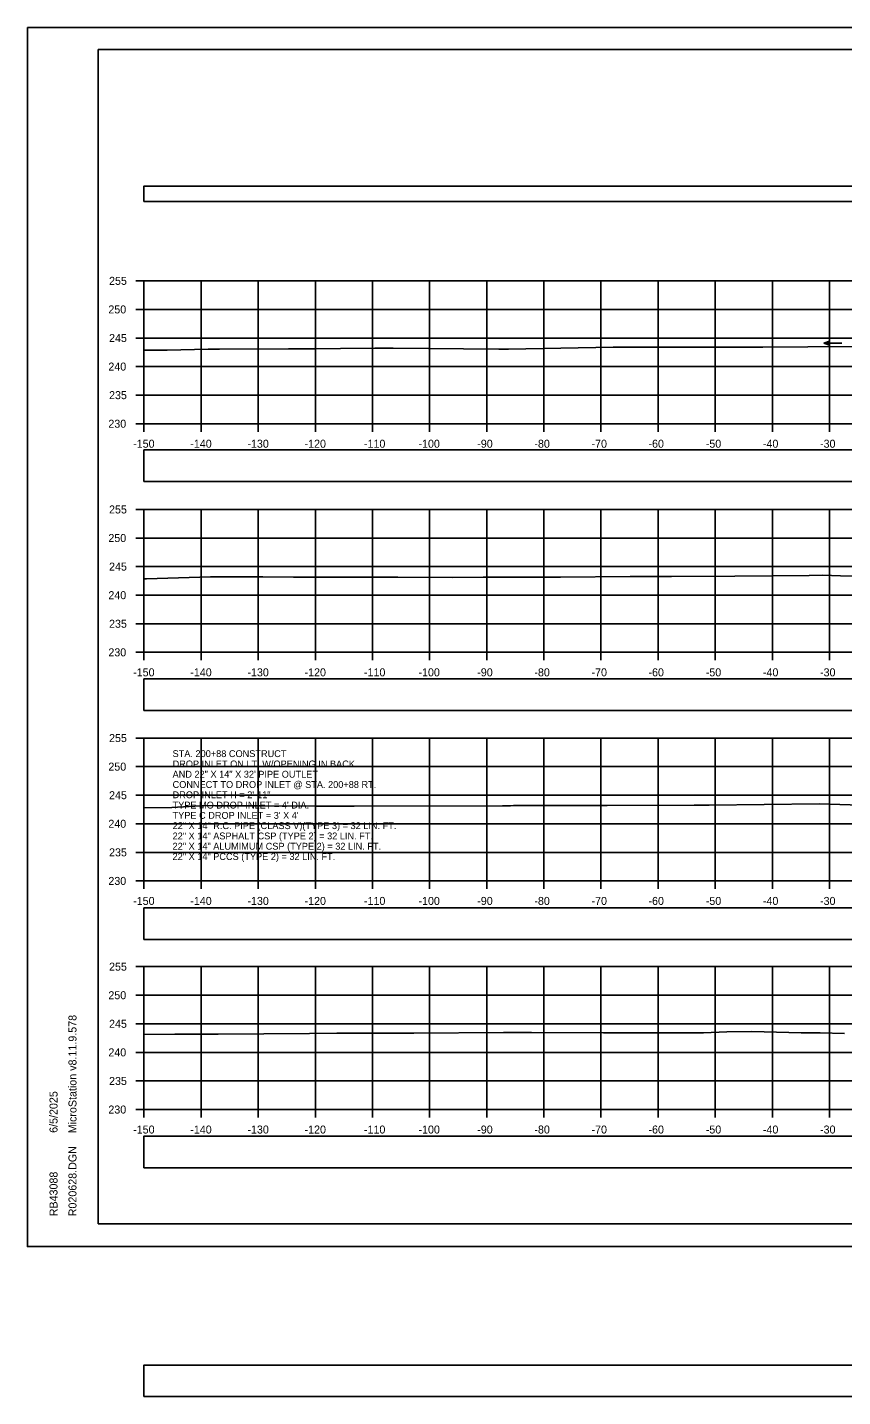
# Model space of a CAD drawing. Extents: x 1369627 to 1374022, y 380035 to 398173.
# Drawn here: x 1371928.1 to 1372070.8, y 380225.9 to 380465.5 of the extents above; entities that cross this region are included whole.
import ezdxf

# ---------------------------------------------------------------- set-up
doc = ezdxf.new("R2010")
doc.units = 0
for name, color, linetype in [('Default', 7, 'Continuous'), ('R_Axis', 7, 'Continuous'), ('R_Axis Annot', 7, 'Continuous'), ('R_Border', 7, 'Continuous'), ('R_Exist Surface', 7, 'Continuous'), ('R_Grid', 7, 'Continuous'), ('R_No Plot', 7, 'Continuous'), ('R_Water Annot', 7, 'Continuous')]:
    doc.layers.add(name, color=color, linetype=linetype)

msp = doc.modelspace()

# ---------------------------------------------------------------- linework, layer by layer
at = {"layer": 'Default'}
for points in [[(1371948.53, 380434.98), (1372248.53, 380434.98), (1372248.53, 380437.69), (1371948.53, 380437.69)], [(1371948.53, 380386.01), (1372248.53, 380386.01), (1372248.53, 380391.53), (1371948.53, 380391.53)], [(1371948.53, 380345.93), (1372248.53, 380345.93), (1372248.53, 380351.45), (1371948.53, 380351.45)], [(1371948.53, 380305.87), (1372248.53, 380305.87), (1372248.53, 380311.39), (1371948.53, 380311.39)], [(1371948.53, 380265.92), (1372248.53, 380265.92), (1372248.53, 380271.44), (1371948.53, 380271.44)], [(1371948.53, 380225.87), (1372248.53, 380225.87), (1372248.53, 380231.39), (1371948.53, 380231.39)]]:
    msp.add_lwpolyline(points, close=True, dxfattribs=at)
at = {"layer": 'R_Axis'}
for p, q in [((1371947.13, 380421.1), (1371948.53, 380421.1)), ((1371948.53, 380396.1), (1371948.53, 380421.1)), ((1371947.13, 380416.1), (1371948.53, 380416.1)), ((1371947.13, 380411.1), (1371948.53, 380411.1)), ((1371947.13, 380406.1), (1371948.53, 380406.1)), ((1371947.13, 380401.1), (1371948.53, 380401.1)), ((1371947.13, 380396.1), (1371948.53, 380396.1)), ((1371948.53, 380396.1), (1372248.53, 380396.1)), ((1371948.53, 380394.7), (1371948.53, 380396.1)), ((1371958.53, 380394.7), (1371958.53, 380396.1)), ((1371968.53, 380394.7), (1371968.53, 380396.1)), ((1371978.53, 380394.7), (1371978.53, 380396.1)), ((1371988.53, 380394.7), (1371988.53, 380396.1)), ((1371998.53, 380394.7), (1371998.53, 380396.1)), ((1372008.53, 380394.7), (1372008.53, 380396.1)), ((1372018.53, 380394.7), (1372018.53, 380396.1)), ((1372028.53, 380394.7), (1372028.53, 380396.1)), ((1372038.53, 380394.7), (1372038.53, 380396.1)), ((1372048.53, 380394.7), (1372048.53, 380396.1)), ((1372058.53, 380394.7), (1372058.53, 380396.1)), ((1372068.53, 380394.7), (1372068.53, 380396.1)), ((1371947.13, 380381.1), (1371948.53, 380381.1)), ((1371948.53, 380356.1), (1371948.53, 380381.1)), ((1371947.13, 380376.1), (1371948.53, 380376.1)), ((1371947.13, 380371.1), (1371948.53, 380371.1)), ((1371947.13, 380366.1), (1371948.53, 380366.1)), ((1371947.13, 380361.1), (1371948.53, 380361.1)), ((1371947.13, 380356.1), (1371948.53, 380356.1)), ((1371948.53, 380356.1), (1372248.53, 380356.1)), ((1371948.53, 380354.7), (1371948.53, 380356.1)), ((1371958.53, 380354.7), (1371958.53, 380356.1)), ((1371968.53, 380354.7), (1371968.53, 380356.1)), ((1371978.53, 380354.7), (1371978.53, 380356.1)), ((1371988.53, 380354.7), (1371988.53, 380356.1)), ((1371998.53, 380354.7), (1371998.53, 380356.1)), ((1372008.53, 380354.7), (1372008.53, 380356.1)), ((1372018.53, 380354.7), (1372018.53, 380356.1)), ((1372028.53, 380354.7), (1372028.53, 380356.1)), ((1372038.53, 380354.7), (1372038.53, 380356.1)), ((1372048.53, 380354.7), (1372048.53, 380356.1)), ((1372058.53, 380354.7), (1372058.53, 380356.1)), ((1372068.53, 380354.7), (1372068.53, 380356.1)), ((1371947.13, 380341.1), (1371948.53, 380341.1)), ((1371948.53, 380316.1), (1371948.53, 380341.1)), ((1371947.13, 380336.1), (1371948.53, 380336.1)), ((1371947.13, 380331.1), (1371948.53, 380331.1)), ((1371947.13, 380326.1), (1371948.53, 380326.1)), ((1371947.13, 380321.1), (1371948.53, 380321.1)), ((1371947.13, 380316.1), (1371948.53, 380316.1)), ((1371948.53, 380316.1), (1372248.53, 380316.1)), ((1371948.53, 380314.7), (1371948.53, 380316.1)), ((1371958.53, 380314.7), (1371958.53, 380316.1)), ((1371968.53, 380314.7), (1371968.53, 380316.1)), ((1371978.53, 380314.7), (1371978.53, 380316.1)), ((1371988.53, 380314.7), (1371988.53, 380316.1)), ((1371998.53, 380314.7), (1371998.53, 380316.1)), ((1372008.53, 380314.7), (1372008.53, 380316.1)), ((1372018.53, 380314.7), (1372018.53, 380316.1)), ((1372028.53, 380314.7), (1372028.53, 380316.1)), ((1372038.53, 380314.7), (1372038.53, 380316.1)), ((1372048.53, 380314.7), (1372048.53, 380316.1)), ((1372058.53, 380314.7), (1372058.53, 380316.1)), ((1372068.53, 380314.7), (1372068.53, 380316.1)), ((1371947.13, 380301.1), (1371948.53, 380301.1)), ((1371948.53, 380276.1), (1371948.53, 380301.1)), ((1371947.13, 380296.1), (1371948.53, 380296.1)), ((1371947.13, 380291.1), (1371948.53, 380291.1)), ((1371947.13, 380286.1), (1371948.53, 380286.1)), ((1371947.13, 380281.1), (1371948.53, 380281.1)), ((1371947.13, 380276.1), (1371948.53, 380276.1)), ((1371948.53, 380276.1), (1372248.53, 380276.1)), ((1371948.53, 380274.7), (1371948.53, 380276.1)), ((1371958.53, 380274.7), (1371958.53, 380276.1)), ((1371968.53, 380274.7), (1371968.53, 380276.1)), ((1371978.53, 380274.7), (1371978.53, 380276.1)), ((1371988.53, 380274.7), (1371988.53, 380276.1)), ((1371998.53, 380274.7), (1371998.53, 380276.1)), ((1372008.53, 380274.7), (1372008.53, 380276.1)), ((1372018.53, 380274.7), (1372018.53, 380276.1)), ((1372028.53, 380274.7), (1372028.53, 380276.1)), ((1372038.53, 380274.7), (1372038.53, 380276.1)), ((1372048.53, 380274.7), (1372048.53, 380276.1)), ((1372058.53, 380274.7), (1372058.53, 380276.1)), ((1372068.53, 380274.7), (1372068.53, 380276.1))]:
    msp.add_line(p, q, dxfattribs=at)
at = {"layer": 'R_Border'}
for p, q in [((1371940.53, 380461.56), (1372256.71, 380461.56)), ((1371940.53, 380256.1), (1371940.53, 380461.56)), ((1371940.53, 380256.1), (1371940.53, 380256.1)), ((1372256.71, 380256.1), (1371940.53, 380256.1))]:
    msp.add_line(p, q, dxfattribs=at)
at = {"layer": 'R_Exist Surface'}
for points in [[(1371948.53, 380408.96), (1371949.94, 380408.97), (1371952.6, 380408.98), (1371959.77, 380409.12), (1371961.74, 380409.13), (1371973.83, 380409.22), (1371978.38, 380409.21), (1371982.96, 380409.26), (1371988.96, 380409.31), (1371992.15, 380409.33), (1372010.62, 380409.14), (1372012.34, 380409.15), (1372030.68, 380409.47), (1372033.72, 380409.52), (1372033.95, 380409.52), (1372053.97, 380409.49), (1372055.36, 380409.5), (1372056.85, 380409.49), (1372072.64, 380409.64)], [(1371948.53, 380368.96), (1371948.98, 380368.96), (1371960.19, 380369.31), (1371963.4, 380369.32), (1371969.33, 380369.29), (1371974.72, 380369.26), (1371984.95, 380369.28), (1371992.15, 380369.27), (1371992.98, 380369.25), (1372002.46, 380369.22), (1372007.91, 380369.26), (1372008.17, 380369.27), (1372014.91, 380369.27), (1372021.45, 380369.28), (1372033.63, 380369.34), (1372040.86, 380369.35), (1372051.95, 380369.4), (1372064.99, 380369.56), (1372067.31, 380369.59), (1372070.47, 380369.51), (1372079.83, 380369.26)], [(1371948.53, 380328.91), (1371953.41, 380328.92), (1371959.48, 380329.27), (1371961.04, 380329.26), (1371969.31, 380329.23), (1371978.73, 380329.19), (1371985.31, 380329.2), (1372011.29, 380329.23), (1372012.69, 380329.24), (1372013.2, 380329.27), (1372028.42, 380329.3), (1372029.61, 380329.31), (1372044.84, 380329.34), (1372047.44, 380329.36), (1372066.72, 380329.57), (1372077.59, 380329.26)], [(1371948.53, 380289.22), (1371953.96, 380289.26), (1371961.54, 380289.3), (1371977.49, 380289.4), (1371982.27, 380289.44), (1371990.96, 380289.44), (1371995.75, 380289.47), (1372011.45, 380289.57), (1372016.36, 380289.56), (1372028.95, 380289.54), (1372041.29, 380289.51), (1372046.5, 380289.51), (1372050.56, 380289.68), (1372054.91, 380289.73), (1372063.57, 380289.52), (1372066.88, 380289.5), (1372071.13, 380289.42)]]:
    msp.add_lwpolyline(points, dxfattribs=at)
at = {"layer": 'R_Grid'}
for p, q in [((1371948.53, 380421.1), (1372248.53, 380421.1)), ((1371948.53, 380396.1), (1371948.53, 380421.1)), ((1371958.53, 380396.1), (1371958.53, 380421.1)), ((1371968.53, 380396.1), (1371968.53, 380421.1)), ((1371978.53, 380396.1), (1371978.53, 380421.1)), ((1371988.53, 380396.1), (1371988.53, 380421.1)), ((1371998.53, 380396.1), (1371998.53, 380421.1)), ((1372008.53, 380396.1), (1372008.53, 380421.1)), ((1372018.53, 380396.1), (1372018.53, 380421.1)), ((1372028.53, 380396.1), (1372028.53, 380421.1)), ((1372038.53, 380396.1), (1372038.53, 380421.1)), ((1372048.53, 380396.1), (1372048.53, 380421.1)), ((1372058.53, 380396.1), (1372058.53, 380421.1)), ((1372068.53, 380396.1), (1372068.53, 380421.1)), ((1371948.53, 380416.1), (1372248.53, 380416.1)), ((1371948.53, 380411.1), (1372248.53, 380411.1)), ((1371948.53, 380406.1), (1372248.53, 380406.1)), ((1371948.53, 380401.1), (1372248.53, 380401.1)), ((1371948.53, 380396.1), (1372248.53, 380396.1)), ((1371948.53, 380381.1), (1372248.53, 380381.1)), ((1371948.53, 380356.1), (1371948.53, 380381.1)), ((1371958.53, 380356.1), (1371958.53, 380381.1)), ((1371968.53, 380356.1), (1371968.53, 380381.1)), ((1371978.53, 380356.1), (1371978.53, 380381.1)), ((1371988.53, 380356.1), (1371988.53, 380381.1)), ((1371998.53, 380356.1), (1371998.53, 380381.1)), ((1372008.53, 380356.1), (1372008.53, 380381.1)), ((1372018.53, 380356.1), (1372018.53, 380381.1)), ((1372028.53, 380356.1), (1372028.53, 380381.1)), ((1372038.53, 380356.1), (1372038.53, 380381.1)), ((1372048.53, 380356.1), (1372048.53, 380381.1)), ((1372058.53, 380356.1), (1372058.53, 380381.1)), ((1372068.53, 380356.1), (1372068.53, 380381.1)), ((1371948.53, 380376.1), (1372248.53, 380376.1)), ((1371948.53, 380371.1), (1372248.53, 380371.1)), ((1371948.53, 380366.1), (1372248.53, 380366.1)), ((1371948.53, 380361.1), (1372248.53, 380361.1)), ((1371948.53, 380356.1), (1372248.53, 380356.1)), ((1371948.53, 380341.1), (1372248.53, 380341.1)), ((1371948.53, 380316.1), (1371948.53, 380341.1)), ((1371958.53, 380316.1), (1371958.53, 380341.1)), ((1371968.53, 380316.1), (1371968.53, 380341.1)), ((1371978.53, 380316.1), (1371978.53, 380341.1)), ((1371988.53, 380316.1), (1371988.53, 380341.1)), ((1371998.53, 380316.1), (1371998.53, 380341.1)), ((1372008.53, 380316.1), (1372008.53, 380341.1)), ((1372018.53, 380316.1), (1372018.53, 380341.1)), ((1372028.53, 380316.1), (1372028.53, 380341.1)), ((1372038.53, 380316.1), (1372038.53, 380341.1)), ((1372048.53, 380316.1), (1372048.53, 380341.1)), ((1372058.53, 380316.1), (1372058.53, 380341.1)), ((1372068.53, 380316.1), (1372068.53, 380341.1)), ((1371948.53, 380336.1), (1372248.53, 380336.1)), ((1371948.53, 380331.1), (1372248.53, 380331.1)), ((1371948.53, 380326.1), (1372248.53, 380326.1)), ((1371948.53, 380321.1), (1372248.53, 380321.1)), ((1371948.53, 380316.1), (1372248.53, 380316.1)), ((1371948.53, 380301.1), (1372248.53, 380301.1)), ((1371948.53, 380276.1), (1371948.53, 380301.1)), ((1371958.53, 380276.1), (1371958.53, 380301.1)), ((1371968.53, 380276.1), (1371968.53, 380301.1)), ((1371978.53, 380276.1), (1371978.53, 380301.1)), ((1371988.53, 380276.1), (1371988.53, 380301.1)), ((1371998.53, 380276.1), (1371998.53, 380301.1)), ((1372008.53, 380276.1), (1372008.53, 380301.1)), ((1372018.53, 380276.1), (1372018.53, 380301.1)), ((1372028.53, 380276.1), (1372028.53, 380301.1)), ((1372038.53, 380276.1), (1372038.53, 380301.1)), ((1372048.53, 380276.1), (1372048.53, 380301.1)), ((1372058.53, 380276.1), (1372058.53, 380301.1)), ((1372068.53, 380276.1), (1372068.53, 380301.1)), ((1371948.53, 380296.1), (1372248.53, 380296.1)), ((1371948.53, 380291.1), (1372248.53, 380291.1)), ((1371948.53, 380286.1), (1372248.53, 380286.1)), ((1371948.53, 380281.1), (1372248.53, 380281.1)), ((1371948.53, 380276.1), (1372248.53, 380276.1))]:
    msp.add_line(p, q, dxfattribs=at)
at = {"layer": 'R_No Plot'}
for p, q in [((1371928.13, 380465.45), (1372261.46, 380465.45)), ((1371928.13, 380252.12), (1372261.46, 380252.12))]:
    msp.add_line(p, q, dxfattribs=at)
for points in [[(1371928.12, 380465.45), (1372261.46, 380465.45), (1372261.46, 380252.11), (1371928.12, 380252.11)], [(1372174.45, 380461.56), (1372194.07, 380461.56), (1372194.07, 380451.68), (1372210.18, 380451.68), (1372233.38, 380451.68), (1372233.38, 380419.01), (1372256.59, 380419.01), (1372256.71, 380256.1), (1371940.53, 380256.1), (1371940.53, 380461.56)]]:
    msp.add_lwpolyline(points, close=True, dxfattribs=at)
at = {"layer": 'R_Water Annot'}
for p, q in [((1372067.56, 380410.17), (1372068.52, 380410.52)), ((1372070.7, 380410.17), (1372067.56, 380410.17)), ((1372067.56, 380410.17), (1372068.52, 380409.82))]:
    msp.add_line(p, q, dxfattribs=at)

# ---------------------------------------------------------------- texts
at = {"layer": 'R_Axis Annot'}
for s, p in [('255', (1371942.42, 380420.4)), ('250', (1371942.3, 380415.4)), ('245', (1371942.42, 380410.4)), ('240', (1371942.3, 380405.4)), ('235', (1371942.42, 380400.4)), ('230', (1371942.3, 380395.4)), ('-150', (1371946.64, 380391.9)), ('-140', (1371956.64, 380391.9)), ('-130', (1371966.64, 380391.9)), ('-120', (1371976.64, 380391.9)), ('-110', (1371987.04, 380391.9)), ('-100', (1371996.58, 380391.9)), ('-90', (1372006.87, 380391.9)), ('-80', (1372016.87, 380391.9)), ('-70', (1372026.87, 380391.9)), ('-60', (1372036.84, 380391.9)), ('-50', (1372046.87, 380391.9)), ('-40', (1372056.87, 380391.9)), ('-30', (1372066.87, 380391.9)), ('255', (1371942.42, 380380.4)), ('250', (1371942.3, 380375.4)), ('245', (1371942.42, 380370.4)), ('240', (1371942.3, 380365.4)), ('235', (1371942.42, 380360.4)), ('230', (1371942.3, 380355.4)), ('-150', (1371946.64, 380351.9)), ('-140', (1371956.64, 380351.9)), ('-130', (1371966.64, 380351.9)), ('-120', (1371976.64, 380351.9)), ('-110', (1371987.04, 380351.9)), ('-100', (1371996.58, 380351.9)), ('-90', (1372006.87, 380351.9)), ('-80', (1372016.87, 380351.9)), ('-70', (1372026.87, 380351.9)), ('-60', (1372036.84, 380351.9)), ('-50', (1372046.87, 380351.9)), ('-40', (1372056.87, 380351.9)), ('-30', (1372066.87, 380351.9)), ('255', (1371942.42, 380340.4)), ('250', (1371942.3, 380335.4)), ('245', (1371942.42, 380330.4)), ('240', (1371942.3, 380325.4)), ('235', (1371942.42, 380320.4)), ('230', (1371942.3, 380315.4)), ('-150', (1371946.64, 380311.9)), ('-140', (1371956.64, 380311.9)), ('-130', (1371966.64, 380311.9)), ('-120', (1371976.64, 380311.9)), ('-110', (1371987.04, 380311.9)), ('-100', (1371996.58, 380311.9)), ('-90', (1372006.87, 380311.9)), ('-80', (1372016.87, 380311.9)), ('-70', (1372026.87, 380311.9)), ('-60', (1372036.84, 380311.9)), ('-50', (1372046.87, 380311.9)), ('-40', (1372056.87, 380311.9)), ('-30', (1372066.87, 380311.9)), ('255', (1371942.42, 380300.4)), ('250', (1371942.3, 380295.4)), ('245', (1371942.42, 380290.4)), ('240', (1371942.3, 380285.4)), ('235', (1371942.42, 380280.4)), ('230', (1371942.3, 380275.4)), ('-150', (1371946.64, 380271.9)), ('-140', (1371956.64, 380271.9)), ('-130', (1371966.64, 380271.9)), ('-120', (1371976.64, 380271.9)), ('-110', (1371987.04, 380271.9)), ('-100', (1371996.58, 380271.9)), ('-90', (1372006.87, 380271.9)), ('-80', (1372016.87, 380271.9)), ('-70', (1372026.87, 380271.9)), ('-60', (1372036.84, 380271.9)), ('-50', (1372046.87, 380271.9)), ('-40', (1372056.87, 380271.9)), ('-30', (1372066.87, 380271.9))]:
    msp.add_text(s, height=1.4, dxfattribs=at).set_placement(p)
at = {"layer": 'R_Border'}
for s, p in [('MicroStation v8.11.9.578', (1371936.72, 380271.95)), ('6/5/2025', (1371933.4, 380272.02)), ('R020628.DGN', (1371936.72, 380257.42)), ('RB43088', (1371933.4, 380257.42))]:
    msp.add_text(s, height=1.4, rotation=90, dxfattribs=at).set_placement(p)
at = {"layer": 'R_Water Annot'}
for s, p in [('STA. 200+88 CONSTRUCT', (1371953.54, 380337.77)), ('DROP INLET ON LT. W/OPENING IN BACK', (1371953.54, 380335.97)), ('AND 22" X 14" X 32\' PIPE OUTLET', (1371953.54, 380334.17)), ('CONNECT TO DROP INLET @ STA. 200+88 RT.', (1371953.54, 380332.37)), ("TYPE MO DROP INLET = 4' DIA.", (1371953.54, 380328.77)), ('DROP INLET H = 2\'-11"', (1371953.54, 380330.57)), ("TYPE C DROP INLET = 3' X 4'", (1371953.54, 380326.97)), ('22" X 14" R.C. PIPE (CLASS V)(TYPE 3) = 32 LIN. FT.', (1371953.54, 380325.17)), ('22" X 14" ASPHALT CSP (TYPE 2) = 32 LIN. FT.', (1371953.54, 380323.37)), ('22" X 14" ALUMIMUM CSP (TYPE 2) = 32 LIN. FT.', (1371953.54, 380321.57)), ('22" X 14" PCCS (TYPE 2) = 32 LIN. FT.', (1371953.54, 380319.77))]:
    msp.add_text(s, height=1.2, dxfattribs=at).set_placement(p)

doc.saveas('drawing.dxf')
